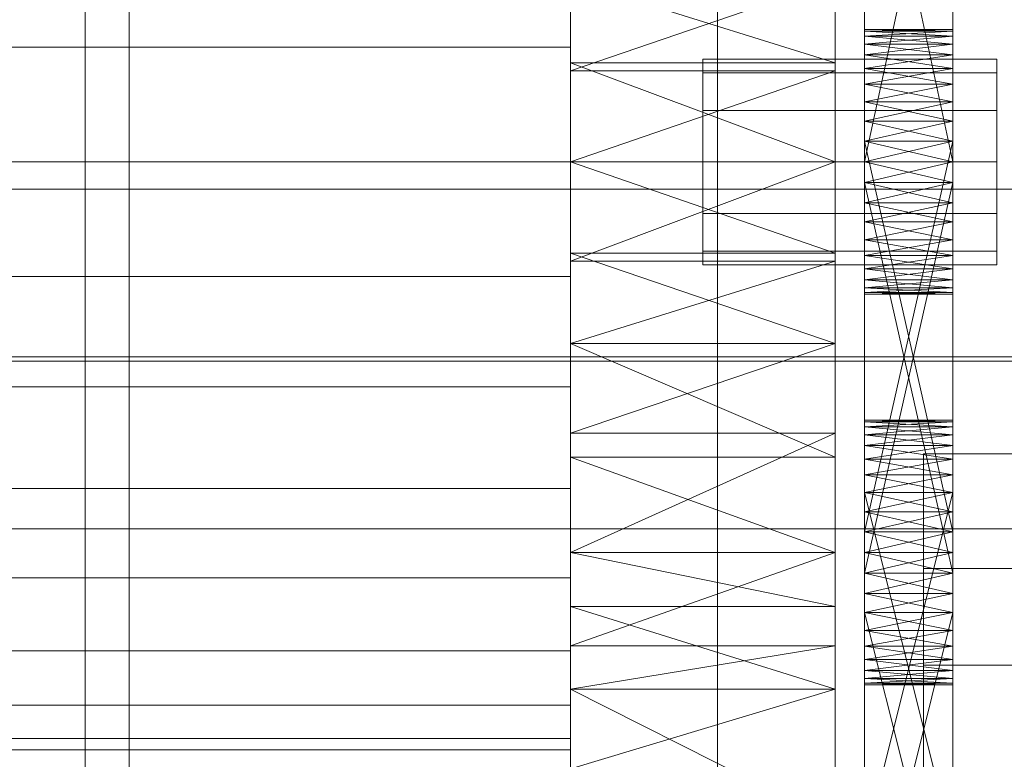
# Model space of a CAD drawing. Header units: millimetres. Extents: x -1970 to 61924, y -58230 to 6847.
# Tile 261 of 656: x 1393 to 1460, y -33554 to -33504. Entities that reach past the tile are written whole.
import ezdxf

# ---------------------------------------------------------------- set-up
doc = ezdxf.new("R2010")
doc.units = ezdxf.units.MM
for name, color, linetype, lineweight in [('COTAS_O', 1, 'Continuous', 0), ('frontal_C03', 7, 'Continuous', 0), ('frontal_secador', 7, 'Continuous', 0)]:
    doc.layers.add(name, color=color, linetype=linetype, lineweight=lineweight)
doc.dimstyles.new('R19_100', dxfattribs={"dimtxt": 250, "dimasz": 150, "dimexe": 150, "dimexo": 80, "dimgap": 100, "dimtad": 1, "dimtih": 1, "dimtoh": 1, "dimdsep": 46, "dimcen": 0.09, "dimadec": 0, "dimazin": 0, "dimtfac": 1, "dimtdec": 4, "dimtofl": 0, "dimtmove": 0, "dimatfit": 3, "dimfxl": 1, "dimtolj": 1, "dimtzin": 0, "dimarcsym": 0})

# ---------------------------------------------------------------- blocks, each defined once
blk = doc.blocks.new('DIM_R26_46')
at = {"layer": 'COTAS_O'}
for p, q in [((-1725, -33700), (-1575, -33655)), ((1725, -33700), (1575, -33655)), ((-1725, -34400), (-1725, -33700)), ((-1725, -33700), (1725, -33700)), ((-1725, -33700), (-1575, -33745)), ((1725, -33700), (1575, -33745)), ((1725, -34400), (1725, -33700))]:
    blk.add_line(p, q, dxfattribs=at)
blk.add_text('3450 O', height=250, dxfattribs=at).set_placement((0, -33600))

msp = doc.modelspace()

# ---------------------------------------------------------------- linework, layer by layer
at = {"layer": 'frontal_C03'}
for p, q in [((1440, -33735.325), (1440, -33388.418)), ((1440, -33397.401), (1440, -33744.308)), ((-1500, -33515.356), (1500, -33515.356)), ((1500, -33526.765), (-1500, -33526.765)), ((1500, -33527.05), (-1500, -33527.05)), ((1454, -33547.736), (1454, -33533.363)), ((1454, -33533.363), (1506, -33533.363)), ((1454, -33541.159), (1454, -33533.363)), ((-1500, -33538.458), (1500, -33538.458)), ((1506, -33541.159), (1454, -33541.159)), ((1454, -33541.159), (1454, -33555.532)), ((1506, -33547.736), (1454, -33547.736)), ((1454, -33547.736), (1454, -33555.532))]:
    msp.add_line(p, q, dxfattribs=at)
at = {"layer": 'frontal_secador'}
for p, q in [((1400, -36000), (1400, -33000)), ((1397, -35940), (1397, -33075)), ((1400, -36000), (1400, -33075)), ((1400, -34600), (1400, -33075)), ((1400, -35940), (1400, -33075)), ((1400, -34650), (1400, -33075)), ((1400, -36000), (1400, -33250)), ((1430, -33443.111), (1430, -33525.858)), ((1448, -33525.858), (1448, -33443.111)), ((1430, -33549.365), (1430, -33457.639)), ((1430, -33457.639), (1430, -33525.858)), ((1430, -33591.527), (1430, -33457.639)), ((1448, -33457.639), (1448, -33549.365)), ((1448, -33525.858), (1448, -33457.639)), ((1448, -33457.639), (1448, -33591.527)), ((1430, -33477.635), (1430, -33525.858)), ((1448, -33525.858), (1448, -33477.635)), ((1450, -33516.281), (1450, -33477.481)), ((1456, -33477.481), (1456, -33516.281)), ((1450, -33479.136), (1450, -33516.281)), ((1456, -33516.281), (1456, -33479.136)), ((1450, -33516.281), (1450, -33481.414)), ((1456, -33481.414), (1456, -33516.281)), ((1450, -33513.5), (1450, -33484.092)), ((1450, -33516.281), (1450, -33484.092)), ((1456, -33484.092), (1456, -33513.5)), ((1456, -33484.092), (1456, -33516.281)), ((1450, -33485.5), (1450, -33513.5)), ((1456, -33513.5), (1450, -33485.5)), ((1456, -33485.5), (1450, -33513.5)), ((1456, -33513.5), (1456, -33485.5)), ((1430, -33505.696), (1430, -33498.193)), ((1430, -33501.142), (1430, -33519.698)), ((1430, -33506.752), (1430, -33501.142)), ((1430, -33501.142), (1430, -33525.858)), ((1430, -33501.142), (1430, -33507.302)), ((1430, -33549.365), (1430, -33501.142)), ((1448, -33506.752), (1430, -33501.142)), ((1448, -33501.142), (1430, -33507.302)), ((1448, -33519.698), (1448, -33501.142)), ((1448, -33501.142), (1448, -33506.752)), ((1448, -33525.858), (1448, -33501.142)), ((1448, -33507.302), (1448, -33501.142)), ((1448, -33501.142), (1448, -33549.365)), ((1450, -33504.611), (1450, -33504.5)), ((1456, -33504.611), (1450, -33504.5)), ((1456, -33504.5), (1450, -33504.5)), ((1456, -33504.5), (1450, -33504.611)), ((1450, -33504.5), (1450, -33504.94)), ((1450, -33504.5), (1450, -33506.219)), ((1450, -33504.611), (1450, -33505.481)), ((1450, -33504.94), (1450, -33504.611)), ((1450, -33504.611), (1450, -33507.136)), ((1450, -33504.611), (1450, -33512.092)), ((1450, -33509.414), (1450, -33504.611)), ((1456, -33504.94), (1450, -33504.611)), ((1456, -33504.611), (1450, -33504.611)), ((1456, -33504.611), (1450, -33504.94)), ((1456, -33504.611), (1456, -33504.5)), ((1456, -33504.94), (1456, -33504.5)), ((1456, -33506.219), (1456, -33504.5)), ((1456, -33505.481), (1456, -33504.611)), ((1456, -33504.611), (1456, -33504.94)), ((1456, -33507.136), (1456, -33504.611)), ((1456, -33512.092), (1456, -33504.611)), ((1456, -33504.611), (1456, -33509.414)), ((1450, -33505.481), (1450, -33504.94)), ((1456, -33505.481), (1450, -33504.94)), ((1456, -33504.94), (1450, -33504.94)), ((1456, -33504.94), (1450, -33505.481)), ((1450, -33504.94), (1450, -33506.219)), ((1456, -33504.94), (1456, -33505.481)), ((1456, -33506.219), (1456, -33504.94)), ((1430, -33505.696), (1325, -33505.696)), ((1430, -33513.5), (1430, -33505.696)), ((1450, -33505.481), (1450, -33507.136)), ((1450, -33506.219), (1450, -33505.481)), ((1450, -33509.414), (1450, -33505.481)), ((1456, -33506.219), (1450, -33505.481)), ((1456, -33505.481), (1450, -33505.481)), ((1456, -33505.481), (1450, -33506.219)), ((1456, -33507.136), (1456, -33505.481)), ((1456, -33505.481), (1456, -33506.219)), ((1456, -33505.481), (1456, -33509.414)), ((1439, -33507.438), (1439, -33506.5)), ((1459, -33506.5), (1439, -33506.5)), ((1450, -33507.136), (1450, -33506.219)), ((1456, -33507.136), (1450, -33506.219)), ((1456, -33506.219), (1450, -33506.219)), ((1456, -33506.219), (1450, -33507.136)), ((1450, -33506.219), (1450, -33508.21)), ((1450, -33506.219), (1450, -33510.719)), ((1450, -33506.219), (1450, -33541.483)), ((1450, -33544.161), (1450, -33506.219)), ((1456, -33506.219), (1456, -33507.136)), ((1456, -33508.21), (1456, -33506.219)), ((1456, -33510.719), (1456, -33506.219)), ((1456, -33541.483), (1456, -33506.219)), ((1456, -33506.219), (1456, -33544.161)), ((1459, -33507.438), (1459, -33506.5)), ((1430, -33506.752), (1430, -33519.698)), ((1430, -33513.5), (1430, -33506.752)), ((1448, -33513.5), (1430, -33506.752)), ((1448, -33506.752), (1430, -33506.752)), ((1430, -33520.248), (1430, -33507.302)), ((1430, -33507.302), (1430, -33513.5)), ((1430, -33525.858), (1430, -33507.302)), ((1448, -33507.302), (1430, -33507.302)), ((1448, -33507.302), (1430, -33513.5)), ((1448, -33519.698), (1448, -33506.752)), ((1448, -33506.752), (1448, -33513.5)), ((1448, -33507.302), (1448, -33520.248)), ((1448, -33513.5), (1448, -33507.302)), ((1448, -33507.302), (1448, -33525.858)), ((1450, -33507.136), (1450, -33509.414)), ((1450, -33508.21), (1450, -33507.136)), ((1450, -33507.136), (1450, -33512.092)), ((1456, -33508.21), (1450, -33507.136)), ((1456, -33507.136), (1450, -33507.136)), ((1456, -33507.136), (1450, -33508.21)), ((1456, -33509.414), (1456, -33507.136)), ((1456, -33507.136), (1456, -33508.21)), ((1456, -33512.092), (1456, -33507.136)), ((1439, -33510), (1439, -33507.438)), ((1459, -33507.438), (1439, -33507.438)), ((1459, -33510), (1459, -33507.438)), ((1450, -33509.414), (1450, -33508.21)), ((1456, -33509.414), (1450, -33508.21)), ((1456, -33508.21), (1450, -33508.21)), ((1456, -33508.21), (1450, -33509.414)), ((1450, -33508.21), (1450, -33510.719)), ((1456, -33508.21), (1456, -33509.414)), ((1456, -33510.719), (1456, -33508.21)), ((1439, -33513.5), (1439, -33510)), ((1459, -33510), (1439, -33510)), ((1450, -33509.414), (1450, -33512.092)), ((1450, -33510.719), (1450, -33509.414)), ((1450, -33540.075), (1450, -33509.414)), ((1450, -33545.365), (1450, -33509.414)), ((1450, -33548.635), (1450, -33509.414)), ((1456, -33510.719), (1450, -33509.414)), ((1456, -33509.414), (1450, -33509.414)), ((1456, -33509.414), (1450, -33510.719)), ((1456, -33512.092), (1456, -33509.414)), ((1456, -33509.414), (1456, -33510.719)), ((1456, -33509.414), (1456, -33540.075)), ((1456, -33509.414), (1456, -33545.365)), ((1456, -33509.414), (1456, -33548.635)), ((1459, -33513.5), (1459, -33510)), ((1450, -33512.092), (1450, -33510.719)), ((1456, -33512.092), (1450, -33510.719)), ((1456, -33510.719), (1450, -33510.719)), ((1456, -33510.719), (1450, -33512.092)), ((1450, -33510.719), (1450, -33538.667)), ((1450, -33513.5), (1450, -33510.719)), ((1450, -33510.719), (1450, -33541.483)), ((1450, -33544.161), (1450, -33510.719)), ((1456, -33510.719), (1456, -33512.092)), ((1456, -33538.667), (1456, -33510.719)), ((1456, -33510.719), (1456, -33513.5)), ((1456, -33541.483), (1456, -33510.719)), ((1456, -33510.719), (1456, -33544.161)), ((1450, -33512.092), (1450, -33514.908)), ((1450, -33513.5), (1450, -33512.092)), ((1450, -33540.075), (1450, -33512.092)), ((1450, -33512.092), (1450, -33538.667)), ((1450, -33512.092), (1450, -33542.857)), ((1450, -33512.092), (1450, -33545.365)), ((1450, -33512.092), (1450, -33548.635)), ((1456, -33513.5), (1450, -33512.092)), ((1456, -33512.092), (1450, -33512.092)), ((1456, -33512.092), (1450, -33538.667)), ((1456, -33538.667), (1450, -33512.092)), ((1456, -33512.092), (1450, -33513.5)), ((1456, -33514.908), (1456, -33512.092)), ((1456, -33512.092), (1456, -33513.5)), ((1456, -33512.092), (1456, -33540.075)), ((1456, -33538.667), (1456, -33512.092)), ((1456, -33542.857), (1456, -33512.092)), ((1456, -33545.365), (1456, -33512.092)), ((1456, -33548.635), (1456, -33512.092)), ((1325, -33513.5), (1430, -33513.5)), ((1430, -33521.304), (1430, -33513.5)), ((1430, -33519.698), (1430, -33513.5)), ((1430, -33513.5), (1430, -33520.248)), ((1430, -33513.5), (1448, -33513.5)), ((1448, -33513.5), (1430, -33520.248)), ((1448, -33519.698), (1430, -33513.5)), ((1439, -33513.5), (1439, -33517)), ((1439, -33513.5), (1459, -33513.5)), ((1448, -33513.5), (1448, -33519.698)), ((1448, -33520.248), (1448, -33513.5)), ((1450, -33516.281), (1450, -33513.5)), ((1450, -33513.5), (1450, -33514.908)), ((1450, -33513.5), (1456, -33513.5)), ((1456, -33513.5), (1450, -33514.908)), ((1456, -33514.908), (1450, -33513.5)), ((1450, -33541.483), (1450, -33513.5)), ((1450, -33544.161), (1450, -33513.5)), ((1456, -33513.5), (1456, -33516.281)), ((1456, -33514.908), (1456, -33513.5)), ((1456, -33513.5), (1456, -33541.483)), ((1456, -33513.5), (1456, -33544.161)), ((1459, -33517), (1459, -33513.5)), ((1450, -33514.908), (1450, -33516.281)), ((1456, -33514.908), (1450, -33514.908)), ((1456, -33514.908), (1450, -33516.281)), ((1456, -33516.281), (1450, -33514.908)), ((1450, -33514.908), (1450, -33542.857)), ((1450, -33541.483), (1450, -33514.908)), ((1456, -33541.483), (1450, -33514.908)), ((1456, -33514.908), (1450, -33541.483)), ((1456, -33516.281), (1456, -33514.908)), ((1456, -33542.857), (1456, -33514.908)), ((1456, -33514.908), (1456, -33541.483)), ((1450, -33518.79), (1450, -33516.281)), ((1450, -33516.281), (1450, -33517.586)), ((1450, -33520.781), (1450, -33516.281)), ((1450, -33522.5), (1450, -33516.281)), ((1456, -33516.281), (1450, -33516.281)), ((1456, -33516.281), (1450, -33517.586)), ((1456, -33517.586), (1450, -33516.281)), ((1456, -33516.281), (1456, -33518.79)), ((1456, -33517.586), (1456, -33516.281)), ((1456, -33516.281), (1456, -33520.781)), ((1456, -33516.281), (1456, -33522.5)), ((1439, -33517), (1439, -33519.562)), ((1459, -33517), (1439, -33517)), ((1459, -33517), (1459, -33519.562)), ((1450, -33517.586), (1450, -33518.79)), ((1456, -33517.586), (1450, -33517.586)), ((1456, -33517.586), (1450, -33518.79)), ((1456, -33518.79), (1450, -33517.586)), ((1456, -33518.79), (1456, -33517.586)), ((1450, -33520.781), (1450, -33518.79)), ((1450, -33518.79), (1450, -33519.864)), ((1456, -33518.79), (1450, -33518.79)), ((1456, -33518.79), (1450, -33519.864)), ((1456, -33519.864), (1450, -33518.79)), ((1456, -33518.79), (1456, -33520.781)), ((1456, -33519.864), (1456, -33518.79)), ((1430, -33525.858), (1430, -33519.698)), ((1448, -33525.858), (1430, -33519.698)), ((1448, -33519.698), (1430, -33519.698)), ((1439, -33519.562), (1439, -33520.5)), ((1459, -33519.562), (1439, -33519.562)), ((1448, -33519.698), (1448, -33525.858)), ((1450, -33519.864), (1450, -33520.781)), ((1456, -33519.864), (1450, -33519.864)), ((1456, -33519.864), (1450, -33520.781)), ((1456, -33520.781), (1450, -33519.864)), ((1456, -33520.781), (1456, -33519.864)), ((1459, -33519.562), (1459, -33520.5)), ((1430, -33520.248), (1430, -33525.858)), ((1448, -33520.248), (1430, -33520.248)), ((1448, -33520.248), (1430, -33525.858)), ((1459, -33520.5), (1439, -33520.5)), ((1448, -33525.858), (1448, -33520.248)), ((1450, -33522.06), (1450, -33520.781)), ((1450, -33520.781), (1450, -33521.519)), ((1450, -33522.5), (1450, -33520.781)), ((1456, -33520.781), (1450, -33520.781)), ((1456, -33520.781), (1450, -33521.519)), ((1456, -33521.519), (1450, -33520.781)), ((1456, -33520.781), (1456, -33522.06)), ((1456, -33521.519), (1456, -33520.781)), ((1456, -33520.781), (1456, -33522.5)), ((1430, -33521.304), (1325, -33521.304)), ((1430, -33521.304), (1430, -33528.807)), ((1450, -33521.519), (1450, -33522.06)), ((1456, -33521.519), (1450, -33521.519)), ((1456, -33521.519), (1450, -33522.06)), ((1456, -33522.06), (1450, -33521.519)), ((1450, -33522.5), (1450, -33522.06)), ((1450, -33522.06), (1450, -33522.389)), ((1456, -33522.06), (1450, -33522.06)), ((1456, -33522.06), (1450, -33522.389)), ((1456, -33522.389), (1450, -33522.06)), ((1456, -33522.06), (1456, -33521.519)), ((1456, -33522.06), (1456, -33522.5)), ((1456, -33522.389), (1456, -33522.06)), ((1450, -33522.389), (1450, -33522.5)), ((1456, -33522.389), (1450, -33522.389)), ((1456, -33522.389), (1450, -33522.5)), ((1456, -33522.5), (1450, -33522.389)), ((1456, -33522.5), (1450, -33522.5)), ((1456, -33522.5), (1456, -33522.389)), ((1430, -33525.858), (1430, -33543.732)), ((1430, -33533.576), (1430, -33525.858)), ((1430, -33549.365), (1430, -33525.858)), ((1430, -33525.858), (1430, -33531.942)), ((1430, -33525.858), (1430, -33569.361)), ((1430, -33525.858), (1430, -33591.527)), ((1448, -33525.858), (1430, -33525.858)), ((1448, -33525.858), (1430, -33531.942)), ((1448, -33533.576), (1430, -33525.858)), ((1448, -33543.732), (1448, -33525.858)), ((1448, -33525.858), (1448, -33533.576)), ((1448, -33525.858), (1448, -33549.365)), ((1448, -33531.942), (1448, -33525.858)), ((1448, -33569.361), (1448, -33525.858)), ((1448, -33591.527), (1448, -33525.858)), ((1430, -33528.807), (1325, -33528.807)), ((1430, -33528.807), (1430, -33535.723)), ((1450, -33531.186), (1450, -33531.075)), ((1456, -33531.186), (1450, -33531.075)), ((1456, -33531.075), (1450, -33531.075)), ((1456, -33531.075), (1450, -33531.186)), ((1450, -33531.075), (1450, -33531.516)), ((1450, -33531.186), (1450, -33532.056)), ((1450, -33531.516), (1450, -33531.186)), ((1450, -33533.711), (1450, -33531.186)), ((1456, -33531.516), (1450, -33531.186)), ((1456, -33531.186), (1450, -33531.186)), ((1456, -33531.186), (1450, -33531.516)), ((1456, -33531.186), (1456, -33531.075)), ((1456, -33531.516), (1456, -33531.075)), ((1456, -33532.056), (1456, -33531.186)), ((1456, -33531.186), (1456, -33531.516)), ((1456, -33531.186), (1456, -33533.711)), ((1430, -33546.411), (1430, -33531.942)), ((1430, -33531.942), (1430, -33540.075)), ((1430, -33549.365), (1430, -33531.942)), ((1448, -33531.942), (1430, -33531.942)), ((1448, -33531.942), (1430, -33540.075)), ((1448, -33531.942), (1448, -33546.411)), ((1448, -33540.075), (1448, -33531.942)), ((1448, -33531.942), (1448, -33549.365)), ((1450, -33532.056), (1450, -33531.516)), ((1456, -33532.056), (1450, -33531.516)), ((1456, -33531.516), (1450, -33531.516)), ((1456, -33531.516), (1450, -33532.056)), ((1450, -33531.516), (1450, -33532.794)), ((1450, -33531.516), (1450, -33534.785)), ((1450, -33531.516), (1450, -33562.642)), ((1450, -33532.056), (1450, -33533.711)), ((1450, -33532.794), (1450, -33532.056)), ((1450, -33532.056), (1450, -33535.99)), ((1450, -33532.056), (1450, -33541.483)), ((1456, -33532.794), (1450, -33532.056)), ((1456, -33532.056), (1450, -33532.056)), ((1456, -33532.056), (1450, -33532.794)), ((1456, -33531.516), (1456, -33532.056)), ((1456, -33532.794), (1456, -33531.516)), ((1456, -33534.785), (1456, -33531.516)), ((1456, -33562.642), (1456, -33531.516)), ((1456, -33533.711), (1456, -33532.056)), ((1456, -33532.056), (1456, -33532.794)), ((1456, -33535.99), (1456, -33532.056)), ((1456, -33541.483), (1456, -33532.056)), ((1450, -33533.711), (1450, -33532.794)), ((1456, -33533.711), (1450, -33532.794)), ((1456, -33532.794), (1450, -33532.794)), ((1456, -33532.794), (1450, -33533.711)), ((1450, -33532.794), (1450, -33534.785)), ((1456, -33532.794), (1456, -33533.711)), ((1456, -33534.785), (1456, -33532.794)), ((1430, -33533.576), (1430, -33543.732)), ((1430, -33540.075), (1430, -33533.576)), ((1448, -33540.075), (1430, -33533.576)), ((1448, -33533.576), (1430, -33533.576)), ((1448, -33543.732), (1448, -33533.576)), ((1448, -33533.576), (1448, -33540.075)), ((1450, -33533.711), (1450, -33535.99)), ((1450, -33534.785), (1450, -33533.711)), ((1450, -33561.268), (1450, -33533.711)), ((1450, -33566.831), (1450, -33533.711)), ((1450, -33533.711), (1450, -33541.483)), ((1450, -33573.05), (1450, -33533.711)), ((1456, -33534.785), (1450, -33533.711)), ((1456, -33533.711), (1450, -33533.711)), ((1456, -33533.711), (1450, -33534.785)), ((1456, -33535.99), (1456, -33533.711)), ((1456, -33533.711), (1456, -33534.785)), ((1456, -33533.711), (1456, -33561.268)), ((1456, -33533.711), (1456, -33566.831)), ((1456, -33541.483), (1456, -33533.711)), ((1456, -33533.711), (1456, -33573.05)), ((1450, -33535.99), (1450, -33534.785)), ((1456, -33535.99), (1450, -33534.785)), ((1456, -33534.785), (1450, -33534.785)), ((1456, -33534.785), (1450, -33535.99)), ((1450, -33534.785), (1450, -33559.964)), ((1450, -33537.294), (1450, -33534.785)), ((1450, -33534.785), (1450, -33562.642)), ((1450, -33540.075), (1450, -33534.785)), ((1450, -33570.414), (1450, -33534.785)), ((1456, -33534.785), (1456, -33535.99)), ((1456, -33559.964), (1456, -33534.785)), ((1456, -33534.785), (1456, -33537.294)), ((1456, -33562.642), (1456, -33534.785)), ((1456, -33534.785), (1456, -33540.075)), ((1456, -33534.785), (1456, -33570.414)), ((1430, -33535.723), (1325, -33535.723)), ((1430, -33535.723), (1430, -33541.784)), ((1450, -33535.99), (1450, -33538.667)), ((1450, -33537.294), (1450, -33535.99)), ((1450, -33561.268), (1450, -33535.99)), ((1450, -33535.99), (1450, -33559.964)), ((1450, -33535.99), (1450, -33541.483)), ((1456, -33537.294), (1450, -33535.99)), ((1456, -33535.99), (1450, -33535.99)), ((1456, -33535.99), (1450, -33559.964)), ((1456, -33559.964), (1450, -33535.99)), ((1456, -33535.99), (1450, -33537.294)), ((1456, -33538.667), (1456, -33535.99)), ((1456, -33535.99), (1456, -33537.294)), ((1456, -33535.99), (1456, -33561.268)), ((1456, -33559.964), (1456, -33535.99)), ((1456, -33541.483), (1456, -33535.99)), ((1450, -33538.667), (1450, -33537.294)), ((1456, -33538.667), (1450, -33537.294)), ((1456, -33537.294), (1450, -33537.294)), ((1450, -33540.075), (1450, -33537.294)), ((1456, -33537.294), (1450, -33538.667)), ((1456, -33537.294), (1456, -33538.667)), ((1456, -33537.294), (1456, -33540.075)), ((1450, -33538.667), (1450, -33540.075)), ((1456, -33538.667), (1450, -33538.667)), ((1456, -33538.667), (1450, -33540.075)), ((1450, -33538.667), (1450, -33541.483)), ((1456, -33540.075), (1450, -33538.667)), ((1456, -33540.075), (1456, -33538.667)), ((1456, -33541.483), (1456, -33538.667)), ((1430, -33540.075), (1430, -33546.411)), ((1430, -33543.732), (1430, -33540.075)), ((1448, -33540.075), (1430, -33540.075)), ((1448, -33540.075), (1430, -33546.411)), ((1448, -33543.732), (1430, -33540.075)), ((1448, -33546.411), (1448, -33540.075)), ((1448, -33540.075), (1448, -33543.732)), ((1450, -33542.857), (1450, -33540.075)), ((1450, -33540.075), (1450, -33541.483)), ((1450, -33545.365), (1450, -33540.075)), ((1456, -33540.075), (1450, -33540.075)), ((1456, -33540.075), (1450, -33541.483)), ((1456, -33541.483), (1450, -33540.075)), ((1450, -33570.414), (1450, -33540.075)), ((1456, -33540.075), (1456, -33542.857)), ((1456, -33541.483), (1456, -33540.075)), ((1456, -33540.075), (1456, -33545.365)), ((1456, -33540.075), (1456, -33570.414)), ((1450, -33542.857), (1450, -33541.483)), ((1456, -33541.483), (1450, -33541.483)), ((1456, -33541.483), (1450, -33542.857)), ((1456, -33542.857), (1450, -33541.483)), ((1450, -33541.483), (1450, -33544.161)), ((1450, -33541.483), (1450, -33569.34)), ((1450, -33541.483), (1450, -33571.331)), ((1450, -33541.483), (1450, -33573.05)), ((1450, -33541.483), (1450, -33546.439)), ((1450, -33541.483), (1450, -33548.965)), ((1456, -33541.483), (1456, -33542.857)), ((1456, -33544.161), (1456, -33541.483)), ((1456, -33569.34), (1456, -33541.483)), ((1456, -33571.331), (1456, -33541.483)), ((1456, -33573.05), (1456, -33541.483)), ((1456, -33546.439), (1456, -33541.483)), ((1456, -33548.965), (1456, -33541.483)), ((1430, -33541.784), (1325, -33541.784)), ((1430, -33541.784), (1430, -33546.759)), ((1450, -33545.365), (1450, -33542.857)), ((1450, -33542.857), (1450, -33544.161)), ((1456, -33542.857), (1450, -33542.857)), ((1456, -33542.857), (1450, -33544.161)), ((1456, -33544.161), (1450, -33542.857)), ((1450, -33568.135), (1450, -33542.857)), ((1450, -33570.414), (1450, -33542.857)), ((1456, -33542.857), (1456, -33545.365)), ((1456, -33544.161), (1456, -33542.857)), ((1456, -33542.857), (1456, -33568.135)), ((1456, -33542.857), (1456, -33570.414)), ((1430, -33549.365), (1430, -33543.732)), ((1448, -33549.365), (1430, -33543.732)), ((1448, -33543.732), (1430, -33543.732)), ((1448, -33543.732), (1448, -33549.365)), ((1450, -33544.161), (1450, -33545.365)), ((1456, -33544.161), (1450, -33544.161)), ((1456, -33544.161), (1450, -33545.365)), ((1456, -33545.365), (1450, -33544.161)), ((1450, -33544.161), (1450, -33569.34)), ((1450, -33568.135), (1450, -33544.161)), ((1456, -33568.135), (1450, -33544.161)), ((1456, -33544.161), (1450, -33568.135)), ((1450, -33546.439), (1450, -33544.161)), ((1450, -33548.094), (1450, -33544.161)), ((1450, -33548.965), (1450, -33544.161)), ((1456, -33545.365), (1456, -33544.161)), ((1456, -33569.34), (1456, -33544.161)), ((1456, -33544.161), (1456, -33568.135)), ((1456, -33544.161), (1456, -33546.439)), ((1456, -33544.161), (1456, -33548.094)), ((1456, -33544.161), (1456, -33548.965)), ((1450, -33547.357), (1450, -33545.365)), ((1450, -33545.365), (1450, -33546.439)), ((1450, -33548.635), (1450, -33545.365)), ((1456, -33545.365), (1450, -33545.365)), ((1456, -33545.365), (1450, -33546.439)), ((1456, -33546.439), (1450, -33545.365)), ((1456, -33545.365), (1456, -33547.357)), ((1456, -33546.439), (1456, -33545.365)), ((1456, -33545.365), (1456, -33548.635)), ((1430, -33546.759), (1325, -33546.759)), ((1430, -33546.411), (1430, -33549.365)), ((1448, -33546.411), (1430, -33546.411)), ((1448, -33546.411), (1430, -33549.365)), ((1430, -33546.759), (1430, -33550.455)), ((1448, -33549.365), (1448, -33546.411)), ((1450, -33546.439), (1450, -33547.357)), ((1456, -33546.439), (1450, -33546.439)), ((1456, -33546.439), (1450, -33547.357)), ((1456, -33547.357), (1450, -33546.439)), ((1450, -33548.094), (1450, -33546.439)), ((1450, -33546.439), (1450, -33548.965)), ((1456, -33547.357), (1456, -33546.439)), ((1456, -33546.439), (1456, -33548.094)), ((1456, -33548.965), (1456, -33546.439)), ((1450, -33548.635), (1450, -33547.357)), ((1450, -33547.357), (1450, -33548.094)), ((1456, -33547.357), (1450, -33547.357)), ((1456, -33547.357), (1450, -33548.094)), ((1456, -33548.094), (1450, -33547.357)), ((1456, -33547.357), (1456, -33548.635)), ((1456, -33548.094), (1456, -33547.357)), ((1450, -33548.094), (1450, -33548.635)), ((1456, -33548.094), (1450, -33548.094)), ((1456, -33548.094), (1450, -33548.635)), ((1456, -33548.635), (1450, -33548.094)), ((1450, -33548.965), (1450, -33548.094)), ((1456, -33548.635), (1456, -33548.094)), ((1456, -33548.094), (1456, -33548.965)), ((1450, -33549.075), (1450, -33548.635)), ((1450, -33548.635), (1450, -33548.965)), ((1456, -33548.635), (1450, -33548.635)), ((1456, -33548.635), (1450, -33548.965)), ((1456, -33548.965), (1450, -33548.635)), ((1456, -33548.635), (1456, -33549.075)), ((1456, -33548.965), (1456, -33548.635)), ((1430, -33549.365), (1430, -33564.806)), ((1430, -33558.435), (1430, -33549.365)), ((1430, -33569.361), (1430, -33549.365)), ((1430, -33549.365), (1430, -33554.777)), ((1430, -33583.889), (1430, -33549.365)), ((1430, -33591.527), (1430, -33549.365)), ((1448, -33549.365), (1430, -33549.365)), ((1448, -33549.365), (1430, -33554.777)), ((1448, -33558.435), (1430, -33549.365)), ((1448, -33564.806), (1448, -33549.365)), ((1448, -33549.365), (1448, -33558.435)), ((1448, -33549.365), (1448, -33569.361)), ((1448, -33554.777), (1448, -33549.365)), ((1448, -33549.365), (1448, -33583.889)), ((1448, -33549.365), (1448, -33591.527)), ((1450, -33548.965), (1450, -33549.075)), ((1456, -33548.965), (1450, -33548.965)), ((1456, -33548.965), (1450, -33549.075)), ((1456, -33549.075), (1450, -33548.965)), ((1456, -33549.075), (1450, -33549.075)), ((1456, -33549.075), (1456, -33548.965)), ((1430, -33550.455), (1325, -33550.455)), ((1430, -33550.455), (1430, -33552.731)), ((1430, -33552.731), (1325, -33552.731)), ((1430, -33552.731), (1430, -33553.5)), ((1430, -33553.5), (1325, -33553.5))]:
    msp.add_line(p, q, dxfattribs=at)

# ---------------------------------------------------------------- dimensions: what is measured, and where the dimension line sits
at = {"layer": 'COTAS_O'}
dim = msp.add_aligned_dim(p1=(-1725, -34400), p2=(1725, -34400), distance=700, text='<> O', dimstyle='R19_100', dxfattribs=at)
dim.commit()
dim.dimension.update_dxf_attribs({"geometry": 'DIM_R26_46', "text_midpoint": (0, -33700)})

doc.saveas('drawing.dxf')
